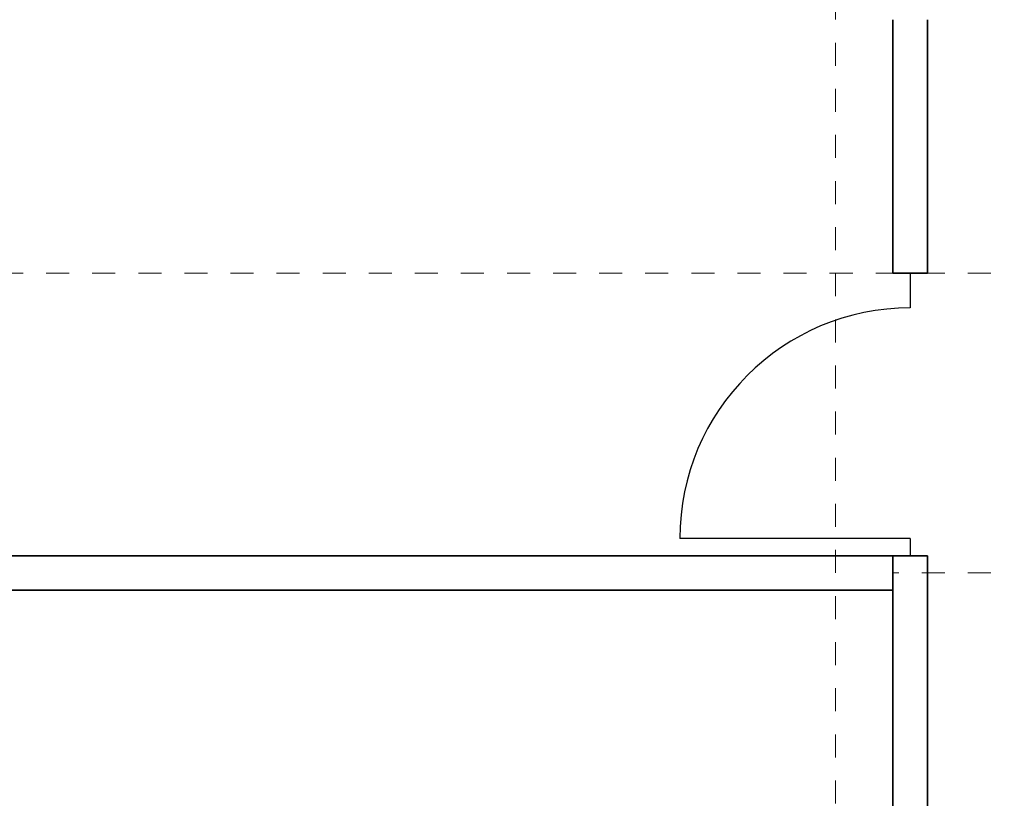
# Model space of a CAD drawing. Header units: metres. Extents: x -13 to 93, y -119 to 25.
# Tile 387 of 656: x 29.86 to 34.13, y -39.88 to -36.5. Entities that reach past the tile are written whole.
import ezdxf

# ---------------------------------------------------------------- set-up
doc = ezdxf.new("R2010")
doc.units = ezdxf.units.M
doc.header["$LTSCALE"] = 0.00508
doc.header["$PDMODE"] = 1
doc.header["$PDSIZE"] = -2
doc.linetypes.add('STYLE_06', pattern=[1.0537, 0.590515, -0.19684, 0.069505, -0.19684])
for name, color, linetype, lineweight in [('3-4-0-2 IW GK', 7, 'Continuous', 35), ('3-4-0-5 Trennwand', 7, 'Continuous', 35), ('3-4-4 ITüren', 7, 'Continuous', 25), ('Plan-Achse', 1, 'STYLE_06', 18), ('Plan-Achsen-Fassade', 1, 'STYLE_06', 18)]:
    doc.layers.add(name, color=color, linetype=linetype, lineweight=lineweight)

# ---------------------------------------------------------------- blocks, each defined once
blk = doc.blocks.new('TÜR_1.00 in 1.30 Feld')
at = {"layer": '3-4-4 ITüren', "linetype": 'Continuous', "lineweight": 5}
for p in [(0, 0), (1.225, 0)]:
    blk.add_point(p, dxfattribs=at)
blk.add_wipeout([(0.075, 1), (0.1241, 0.9988), (0.173, 0.9952), (0.2217, 0.9892), (0.2701, 0.9808), (0.318, 0.97), (0.3653, 0.9569), (0.4119, 0.9415), (0.4577, 0.9239), (0.5026, 0.904), (0.5464, 0.8819), (0.5891, 0.8577), (0.6306, 0.8315), (0.6707, 0.8032), (0.7094, 0.773), (0.7466, 0.741), (0.7821, 0.7071), (0.816, 0.6716), (0.848, 0.6344), (0.8782, 0.5957), (0.9065, 0.5556), (0.9327, 0.5141), (0.9569, 0.4714), (0.979, 0.4276), (0.9989, 0.3827), (1.0165, 0.3369), (1.0319, 0.2903), (1.045, 0.243), (1.0558, 0.1951), (1.0642, 0.1467), (1.0702, 0.098), (1.0738, 0.0491), (1.075, 0), (0.075, 0)]).dxf.layer = '3-4-4 ITüren'
at = {"layer": '3-4-4 ITüren'}
for p, q in [((0.075, 0), (0.075, 1)), ((0.075, 0), (0, 0)), ((1.225, 0), (1.075, 0))]:
    blk.add_line(p, q, dxfattribs=at)
blk.add_arc((0.075, 0), 1, 0, 90, dxfattribs=at)

msp = doc.modelspace()

# ---------------------------------------------------------------- linework, layer by layer
at = {"layer": '3-4-0-5 Trennwand'}
for p, q in [((33.6499367, -36.50048157), (33.6499367, -37.6)), ((33.7999367, -36.50048157), (33.7999367, -37.6)), ((33.6499367, -37.6), (33.7999367, -37.6)), ((33.6499367, -38.825), (33.6499367, -42.8)), ((33.6499367, -38.825), (33.7999367, -38.825)), ((33.7999367, -38.825), (33.7999367, -42.8))]:
    msp.add_line(p, q, dxfattribs=at)
at = {"layer": 'Plan-Achsen-Fassade', "color": 9}
for p, q in [((27.575, -37.6), (41.525, -37.6)), ((27.575, -38.9), (41.525, -38.9))]:
    msp.add_line(p, q, dxfattribs=at)

# ---------------------------------------------------------------- next in the draw order: block references
at = {"layer": '3-4-4 ITüren', "color": 7, "rotation": 90}
msp.add_blockref('TÜR_1.00 in 1.30 Feld', (33.7249367, -38.825), dxfattribs=at)

# ---------------------------------------------------------------- next in the draw order: wipeouts: each hides what was drawn before it
at = {"lineweight": 5}
msp.add_wipeout([(33.6499367, -38.825), (33.6499367, -38.975), (27.85, -38.975), (27.85, -38.825)], dxfattribs=at).dxf.layer = '3-4-0-2 IW GK'

# ---------------------------------------------------------------- next in the draw order: linework, layer by layer
at = {"layer": '3-4-0-2 IW GK'}
for p, q in [((33.6499367, -38.825), (27.85, -38.825)), ((33.6499367, -38.825), (33.6499367, -38.975)), ((33.6499367, -38.975), (27.85, -38.975))]:
    msp.add_line(p, q, dxfattribs=at)
at = {"layer": 'Plan-Achse'}
msp.add_line((33.4, -118.5), (33.4, 6.75), dxfattribs=at)

doc.saveas('drawing.dxf')
